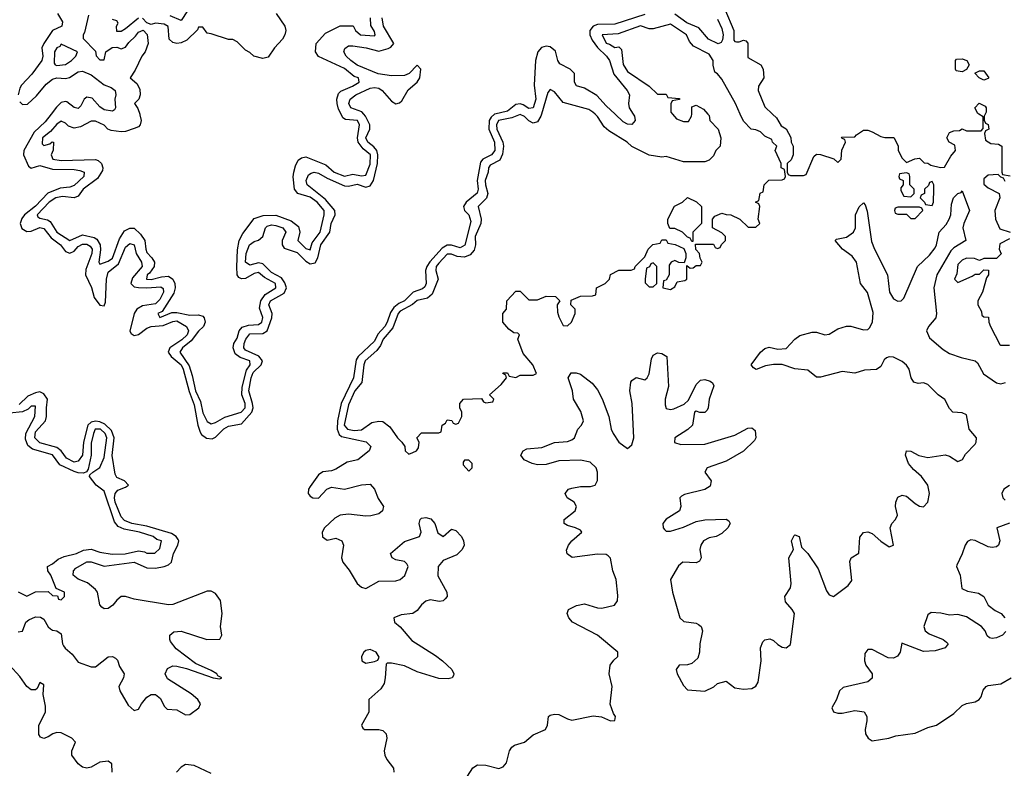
# Model space of a CAD drawing. Header units: inches. Extents: x 2710684 to 2828758, y 857022 to 965663.
# Tile 282 of 316: x 2801617 to 2806206, y 876949 to 880441. Entities that reach past the tile are written whole.
import ezdxf

# ---------------------------------------------------------------- set-up
doc = ezdxf.new("R2010")
doc.units = ezdxf.units.IN
doc.header["$MEASUREMENT"] = 0
doc.layers.add('C8807', color=7, linetype='Continuous')
doc.layers.add('C8808', color=7, linetype='Continuous')

msp = doc.modelspace()

# ---------------------------------------------------------------- linework, layer by layer
at = {"layer": 'C8807', "color": 4}
for points, elevation in [([(2801763.5, 880000), (2801736, 879964), (2801684.5, 879915.5), (2801635.5, 879830), (2801635.2, 879810), (2801657.4, 879757.4), (2801670, 879748.4), (2801710, 879760.2), (2801770, 879742.9), (2801870, 879741.8), (2801897.2, 879737.2), (2801918, 879730), (2801916.4, 879710), (2801870, 879667.2), (2801850, 879659.3), (2801805.9, 879654.1), (2801748.2, 879631.8), (2801690, 879570.9), (2801639.1, 879530), (2801626.4, 879513.6), (2801619.8, 879490), (2801626.5, 879466.5), (2801650, 879452), (2801670, 879454.7), (2801710, 879471), (2801730, 879466.5), (2801763.3, 879423.3), (2801806.5, 879390), (2801830, 879359.5), (2801850, 879351.5), (2801870, 879361.5), (2801890, 879382.8), (2801910, 879394), (2801930, 879394), (2801944.8, 879384.8), (2801954, 879370), (2801953.7, 879350), (2801925, 879275), (2801923.8, 879250), (2801950.8, 879190.8), (2801964.7, 879144.7), (2801990, 879108.8), (2802010, 879106.7), (2802017.1, 879122.9), (2802021.6, 879230), (2802030, 879262.4), (2802077.9, 879302.1), (2802110, 879379.5), (2802130, 879397), (2802150, 879390.4), (2802159.7, 879350), (2802184.6, 879310), (2802187.4, 879290), (2802143.2, 879236.8), (2802134.9, 879210), (2802150, 879194.9), (2802171.1, 879191.1), (2802210, 879189.2), (2802274.1, 879194.1), (2802286.2, 879186.2), (2802287.2, 879170), (2802270, 879135.1), (2802250, 879114.7), (2802190, 879106.3), (2802162.8, 879090), (2802150.2, 879070), (2802130, 878987.3), (2802136.5, 878976.5), (2802150, 878967.9), (2802170, 878972.8), (2802210, 879002), (2802229.8, 879010.2), (2802285.6, 879014.4), (2802330, 879033.2), (2802350, 879035.5), (2802394, 879010), (2802403.6, 878990), (2802396.9, 878970), (2802373.2, 878946.8), (2802317.4, 878910), (2802309, 878890), (2802322.3, 878870), (2802370, 878830.2), (2802379.3, 878810), (2802406.5, 878706.5), (2802430, 878644.9), (2802446.4, 878550), (2802457.3, 878517.3), (2802465, 878505), (2802488, 878488), (2802514, 878486), (2802530, 878492.8), (2802568.6, 878531.4), (2802590, 878545), (2802650, 878555.8), (2802698.5, 878610), (2802704.5, 878630), (2802702.4, 878650), (2802685.4, 878710), (2802695.4, 878770), (2802705.8, 878794.2), (2802743.1, 878830), (2802748.7, 878850), (2802731.8, 878871.8), (2802670, 878898.9), (2802661, 878910), (2802663.5, 878930), (2802671, 878950), (2802690, 878975.5), (2802750, 878977.2), (2802770.6, 878989.4), (2802792.8, 879050), (2802792.9, 879070), (2802778.2, 879110), (2802786.4, 879130), (2802850, 879165.3), (2802859.8, 879190), (2802853.1, 879213.1), (2802836.7, 879236.7), (2802790, 879260.8), (2802750, 879302), (2802730, 879307), (2802690, 879295.8), (2802670, 879309.3), (2802671.8, 879350), (2802687.2, 879390), (2802710, 879406.3), (2802730, 879412.2), (2802749.6, 879430), (2802762.4, 879470), (2802770, 879477), (2802790, 879484), (2802810, 879481.3), (2802843, 879470), (2802857.4, 879450), (2802840.7, 879410), (2802840.2, 879390), (2802850, 879375.3), (2802910, 879354.4), (2802950, 879314.7), (2802970, 879302.2), (2802993.5, 879306.5), (2803005.8, 879330), (2803020.3, 879390), (2803062.2, 879450), (2803068.9, 879490), (2803087.6, 879530), (2803085.1, 879550), (2803042.4, 879602.4), (2802957.4, 879670), (2802952.6, 879690), (2802963.6, 879716.4), (2802974.9, 879725.1), (2802990, 879728.9), (2803010, 879725.3), (2803050, 879700.7), (2803130, 879665), (2803150, 879664.7), (2803190, 879673.2), (2803230, 879659.6), (2803250, 879666.3), (2803266, 879690), (2803285.2, 879770), (2803286.8, 879810), (2803281.2, 879830), (2803267.4, 879847.4), (2803239.2, 879870), (2803230.9, 879890), (2803248.7, 879930), (2803248.7, 879950), (2803228.7, 879990), (2803220.7, 880000)], 4), ([(2802176.4, 880000), (2802177.3, 879997.3), (2802182.8, 879970), (2802178.8, 879950), (2802170, 879941.2), (2802150, 879932.7), (2802110, 879919), (2802090, 879917.2), (2802043.2, 879923.2), (2802028, 879930), (2802010, 879948), (2801970, 879968), (2801950, 879968), (2801899.6, 879940.4), (2801870, 879935.3), (2801844, 879944), (2801830, 879958), (2801810, 879968), (2801790, 879954), (2801760.7, 879919.3), (2801722.8, 879890), (2801722, 879862), (2801730, 879854), (2801758, 879862), (2801768.4, 879871.6), (2801774, 879870), (2801772.7, 879832.7), (2801762.8, 879810), (2801771.3, 879790), (2801810, 879783.7), (2801970, 879788), (2801983.4, 879783.4), (2801998.8, 879770), (2802004.9, 879750), (2802002.5, 879737.5), (2801979.9, 879700.1), (2801912.4, 879650), (2801890, 879617), (2801870, 879609.4), (2801816.4, 879616.4), (2801784.9, 879610), (2801754.9, 879590), (2801699.1, 879530), (2801701.1, 879521.1), (2801710, 879514.8), (2801746.8, 879506.8), (2801759.2, 879499.2), (2801790.6, 879450), (2801850, 879410.5), (2801910, 879436.5), (2801964.7, 879424.7), (2801976.5, 879416.5), (2801992.2, 879390), (2801993.5, 879366.5), (2801986.4, 879310), (2801990, 879301), (2802030, 879314.4), (2802050, 879328.7), (2802082, 879418), (2802104.6, 879455.4), (2802130, 879468.4), (2802150, 879468), (2802180.6, 879440.6), (2802200.4, 879410), (2802204.2, 879370), (2802210, 879354.8), (2802233.4, 879330), (2802244.9, 879310), (2802243.1, 879290), (2802221.7, 879258.3), (2802210.7, 879250), (2802207.3, 879230), (2802230, 879228), (2802278.5, 879241.5), (2802310, 879243.7), (2802330.3, 879230.3), (2802339.5, 879210), (2802340.9, 879190), (2802334.8, 879165.2), (2802280.5, 879079.5), (2802261, 879070), (2802270, 879052), (2802325.9, 879074.1), (2802350, 879075.6), (2802410, 879063.1), (2802450, 879063.8), (2802470, 879057.3), (2802477.3, 879050), (2802482, 879030), (2802473.4, 879010), (2802450, 878987.6), (2802416.6, 878943.4), (2802375.3, 878910), (2802363.7, 878890), (2802406.8, 878826.8), (2802421.4, 878781.4), (2802435.8, 878710), (2802459.2, 878659.2), (2802470, 878607.3), (2802490, 878566), (2802510, 878556), (2802530, 878562), (2802573.3, 878586.7), (2802649, 878610), (2802667, 878630), (2802667.3, 878650), (2802652.9, 878690), (2802654.2, 878725.8), (2802674.4, 878805.6), (2802691.2, 878830), (2802689.5, 878849.5), (2802644.5, 878864.5), (2802621.6, 878881.6), (2802611.1, 878910), (2802614.3, 878930), (2802630, 878954.8), (2802640.5, 878990), (2802654.1, 879005.9), (2802683.5, 879016.5), (2802730, 879018.7), (2802745.1, 879030), (2802750.8, 879050.8), (2802735.2, 879095.2), (2802740.5, 879130), (2802761.2, 879158.8), (2802811.3, 879190), (2802809.4, 879210), (2802758, 879238), (2802730, 879261.6), (2802710, 879256.3), (2802670, 879233), (2802650, 879231.8), (2802638.4, 879238.4), (2802631.2, 879251.2), (2802628.2, 879288.2), (2802632.2, 879367.8), (2802639.6, 879410), (2802656.4, 879443.6), (2802710, 879513.4), (2802752.2, 879527.8), (2802810, 879528.9), (2802882.3, 879502.3), (2802916.5, 879476.5), (2802923, 879450), (2802914, 879410), (2802950, 879373.4), (2802970, 879367.3), (2802980.4, 879399.6), (2803017.4, 879450), (2803036.3, 879530), (2803035.8, 879550), (2803003.6, 879590), (2802970, 879612.2), (2802913.2, 879630), (2802897, 879650), (2802891.8, 879708.2), (2802894, 879730), (2802901.7, 879758.3), (2802915.3, 879784.7), (2802930, 879796.3), (2802950, 879800.5), (2803043.6, 879763.6), (2803082, 879730), (2803130, 879710.4), (2803170, 879719.5), (2803210, 879712.4), (2803230, 879715.5), (2803250, 879766.8), (2803251.8, 879810), (2803218.4, 879838.4), (2803193.7, 879870), (2803190.8, 879890), (2803201.3, 879950), (2803191.3, 879970), (2803135.6, 879975.6), (2803123, 879983), (2803114.5, 880000)], 8), ([(2803830.8, 880000), (2803830, 879999.8), (2803814.2, 879985.8), (2803805.2, 879970), (2803803.5, 879930), (2803829.1, 879870), (2803832, 879830), (2803816, 879810), (2803775.3, 879790), (2803764.4, 879775.6), (2803749.3, 879690.7), (2803753.7, 879650), (2803749.2, 879630.8), (2803697.6, 879590), (2803686, 879570), (2803690.4, 879550), (2803710.3, 879530), (2803720, 879500), (2803690.9, 879389.1), (2803670, 879376.8), (2803630, 879388.2), (2803610, 879388.2), (2803585.6, 879374.4), (2803528.3, 879311.7), (2803514.7, 879290), (2803508.3, 879270), (2803512.1, 879210), (2803505.2, 879194.8), (2803494.5, 879185.5), (2803450.8, 879169.2), (2803410.3, 879130), (2803383.4, 879116.6), (2803361.2, 879098.8), (2803345, 879075), (2803330.2, 879030), (2803318.9, 879010), (2803286.8, 878973.2), (2803270, 878941), (2803194.9, 878870), (2803185.5, 878854.5), (2803172.1, 878770), (2803115.5, 878650), (2803098.3, 878570), (2803096.3, 878530), (2803105.9, 878505.9), (2803116.7, 878496.7), (2803231.3, 878471.3), (2803253.7, 878450), (2803245.3, 878430), (2803193, 878387), (2803142.6, 878377.4), (2803090, 878343.5), (2803070, 878336.1), (2803030, 878330.9), (2803010, 878318.3), (2802970, 878263.6), (2802963.2, 878250), (2802961.8, 878230), (2802970, 878218), (2802983, 878210), (2803010, 878209.1), (2803049, 878251), (2803070, 878260.2), (2803130, 878251.5), (2803210, 878271.4), (2803250, 878273.4), (2803271.1, 878251.1), (2803287.9, 878207.9), (2803311.8, 878170), (2803310, 878158), (2803308.2, 878150), (2803290, 878136.3), (2803254.1, 878125.9), (2803230, 878124.5), (2803150, 878134), (2803110, 878128.7), (2803085.1, 878114.9), (2803038.3, 878070), (2803026.2, 878050), (2803028.5, 878028.5), (2803050, 878013.1), (2803090, 878021.5), (2803118.4, 878010), (2803126.3, 877990), (2803116.1, 877930), (2803122.3, 877910), (2803153.2, 877873.2), (2803190.3, 877810), (2803210, 877792.9), (2803230, 877787.9), (2803290, 877822), (2803370, 877823.2), (2803390.7, 877829.3), (2803412.3, 877847.7), (2803426.9, 877890), (2803422, 877902), (2803410, 877913.7), (2803370, 877921.7), (2803352.3, 877930), (2803345.1, 877950), (2803410, 878006.5), (2803480.9, 878030), (2803488.2, 878050), (2803478.9, 878090), (2803482.9, 878110), (2803490, 878115.3), (2803510, 878118.9), (2803533, 878113), (2803552, 878090), (2803566.5, 878046.5), (2803590, 878030.6), (2803630, 878064), (2803650, 878058), (2803676.3, 878030), (2803685.5, 878010), (2803688, 877990), (2803679.1, 877970), (2803654.8, 877945.2), (2803590, 877917.7), (2803566.7, 877890), (2803565.8, 877845.8), (2803607.4, 877770), (2803608.5, 877750), (2803600.5, 877739.5), (2803590, 877729.7), (2803572.8, 877727.2), (2803530, 877734.7), (2803510, 877728.3), (2803490, 877711.3), (2803470, 877684.2), (2803450, 877671.1), (2803394.8, 877665.2), (2803360.5, 877650), (2803364.4, 877630), (2803390, 877608.7), (2803444.8, 877544.8), (2803555.6, 877475.6), (2803588.2, 877450), (2803630.8, 877410), (2803641, 877390), (2803638.8, 877381.2), (2803632, 877370), (2803614.6, 877365.4), (2803570, 877367.8), (2803470, 877399.1), (2803410, 877426), (2803350, 877439.6), (2803330, 877439), (2803325.2, 877434.8), (2803320.8, 877370), (2803315, 877345), (2803300, 877320), (2803244.9, 877270), (2803243.7, 877210), (2803210.6, 877150), (2803216.3, 877136.3), (2803224.7, 877130), (2803290.3, 877130.3), (2803310, 877124.4), (2803324.4, 877110), (2803328.8, 877090), (2803316, 877030), (2803318.9, 877010), (2803328.7, 876990), (2803359.5, 876950), (2803360.3, 876930)], 4), ([(2804048.7, 880000), (2804045.7, 879990), (2804030, 879963.7), (2804010, 879958.4), (2803990, 879969.4), (2803970, 879989.5), (2803950, 879998.7), (2803910, 879982.6), (2803847.8, 879970), (2803839, 879950), (2803840.3, 879930), (2803869.1, 879870), (2803872, 879850), (2803867.3, 879812.7), (2803854, 879786), (2803810, 879762), (2803802, 879750), (2803801.1, 879730), (2803786.9, 879690), (2803788, 879670), (2803799.5, 879630), (2803792, 879608), (2803753.4, 879570), (2803767.2, 879510), (2803765.7, 879490), (2803740.3, 879430), (2803741.3, 879390), (2803734.9, 879365.1), (2803716.5, 879343.5), (2803690, 879332.4), (2803655.3, 879335.3), (2803630, 879347.6), (2803610, 879347), (2803570, 879304.5), (2803558.4, 879290), (2803556.3, 879270), (2803568, 879230), (2803538.9, 879161.1), (2803518, 879142), (2803470, 879131.3), (2803447.6, 879112.4), (2803390, 879080.5), (2803380.3, 879070), (2803356.7, 879003.3), (2803310.4, 878950), (2803299, 878921), (2803282, 878898), (2803227.6, 878850), (2803221.1, 878830), (2803212.3, 878747.7), (2803178.7, 878710), (2803150, 878644), (2803129.3, 878550), (2803144.9, 878530), (2803175.1, 878524.9), (2803210, 878527), (2803258.9, 878561.1), (2803290, 878567.7), (2803310, 878566.8), (2803341.4, 878541.4), (2803378, 878490), (2803398, 878470), (2803412, 878450), (2803414, 878430), (2803430, 878414), (2803450, 878422), (2803466, 878430), (2803476.4, 878443.6), (2803478, 878470), (2803468, 878490), (2803490, 878514), (2803570, 878514), (2803582, 878518), (2803586, 878550), (2803602, 878558), (2803610, 878574), (2803631.6, 878571.6), (2803638, 878558), (2803650, 878554), (2803662, 878558), (2803678, 878590), (2803678, 878610), (2803668, 878630), (2803668, 878650), (2803686, 878670), (2803770, 878674), (2803778, 878658), (2803790, 878654), (2803822, 878658), (2803826, 878670), (2803806, 878690), (2803860.4, 878739.6), (2803886, 878770), (2803882, 878782), (2803868, 878790), (2803870, 878794), (2803890, 878794), (2803898, 878778), (2803930, 878772), (2803950, 878782), (2804010, 878782), (2804026, 878790), (2804008, 878830), (2803964, 878884), (2803938, 878950), (2803946, 878970), (2803938, 878978), (2803920.4, 878980.4), (2803896.4, 878996.4), (2803868.7, 879030), (2803868, 879070), (2803886, 879090), (2803888, 879130), (2803930, 879174), (2803950, 879174), (2803990, 879134), (2804030, 879134), (2804070, 879151.3), (2804114, 879150), (2804134, 879130), (2804122, 879110), (2804123.6, 879076.4), (2804130, 879054), (2804150, 879014), (2804170, 879012), (2804188, 879030), (2804206, 879070), (2804206, 879090), (2804186, 879110), (2804187.3, 879132.7), (2804230, 879151.3), (2804287.3, 879152.7), (2804302, 879158), (2804306, 879190), (2804346, 879210), (2804366, 879230), (2804370, 879252), (2804410, 879272), (2804467.3, 879272.7), (2804482, 879278), (2804486, 879290), (2804530, 879334), (2804546, 879370), (2804568.4, 879391.6), (2804602, 879398), (2804610, 879414), (2804630, 879414), (2804638, 879398), (2804671.6, 879391.6), (2804712.7, 879372.7), (2804722, 879350), (2804722, 879330), (2804714, 879306), (2804688.4, 879308.4), (2804670, 879318), (2804654, 879310), (2804643.6, 879296.4), (2804644.7, 879250), (2804630, 879226), (2804618, 879222), (2804614, 879190), (2804650, 879182), (2804670, 879194), (2804682, 879218), (2804716.4, 879223.6), (2804726, 879230), (2804726, 879294), (2804742, 879282), (2804756.4, 879283.6), (2804770, 879294), (2804790, 879294), (2804798, 879310), (2804788, 879328), (2804786, 879350), (2804768.4, 879368.4), (2804766, 879394), (2804850, 879394), (2804858, 879378), (2804870, 879374), (2804882, 879378), (2804887.3, 879392.7), (2804906, 879410), (2804906, 879430), (2804890, 879446), (2804846, 879470), (2804846, 879510), (2804856.4, 879523.6), (2804890, 879538), (2804910, 879531.3), (2804931.1, 879531.1), (2804974, 879510), (2805012.7, 879472.7), (2805047.3, 879472.7), (2805066, 879490), (2805058, 879510), (2805066, 879570), (2805062, 879582), (2805046, 879590), (2805062, 879598), (2805068.7, 879631.3), (2805082, 879638), (2805086, 879670), (2805108.4, 879691.6), (2805170, 879694), (2805182, 879698), (2805186, 879710), (2805182, 879742), (2805166, 879750), (2805166, 879770), (2805138, 879830), (2805146, 879850), (2805126, 879870), (2805122, 879882), (2805090, 879898), (2805070, 879918), (2805047.3, 879927.3), (2805026, 879930), (2804990, 879968), (2804975.6, 880000)], 8), ([(2804824.7, 880000), (2804830, 879994), (2804834, 879970), (2804872, 879930), (2804884.7, 879890), (2804882, 879850), (2804862, 879830), (2804850, 879806), (2804830, 879786), (2804810, 879778), (2804710, 879778), (2804630, 879802), (2804610, 879799), (2804550, 879809.2), (2804470, 879849.2), (2804448.7, 879870), (2804362.5, 879922.5), (2804341.6, 879941.6), (2804310, 879989), (2804298.8, 880000)], 8), ([(2804476, 880000), (2804482.4, 879990), (2804485.5, 879970), (2804470, 879952.3), (2804450, 879953.3), (2804430, 879964.2), (2804391.6, 880000)], 4), ([(2804660, 880000), (2804678.5, 879978.5), (2804710, 879966), (2804734, 879966), (2804748.7, 879990), (2804749, 880000)], 8), ([(2805126.2, 880000), (2805143.6, 879983.6), (2805165.4, 879945.4), (2805190, 879932), (2805211.1, 879891.1), (2805212, 879870), (2805222, 879850), (2805222, 879810), (2805212.7, 879787.3), (2805194, 879770), (2805194, 879730), (2805198, 879718), (2805210, 879714), (2805270, 879714), (2805282, 879718), (2805318, 879802), (2805330, 879814), (2805350, 879812), (2805412, 879792), (2805430, 879774), (2805446, 879790), (2805448.4, 879831.6), (2805466, 879870), (2805462, 879882), (2805450, 879886), (2805447.3, 879892.7), (2805510, 879894), (2805516.4, 879903.6), (2805550, 879924.7), (2805570, 879924.7), (2805590, 879918), (2805630, 879896), (2805648.4, 879891.6), (2805691.1, 879891.1), (2805711.6, 879851.6), (2805712, 879830), (2805730, 879794), (2805750, 879774), (2805788.4, 879791.6), (2805810, 879794), (2805832.7, 879772.7), (2805850, 879772), (2805862.8, 879762.8), (2805908.4, 879751.6), (2805928, 879752), (2805956.5, 879803.5), (2805978, 879830), (2805975.3, 879855.3), (2805948.9, 879868.9), (2805938, 879890), (2805950, 879914), (2805970, 879922), (2805996.4, 879923.6), (2806010, 879932), (2806030, 879922), (2806098, 879922), (2806107.3, 879932.7), (2806107.3, 879987.3), (2806088, 880000)], 8), ([(2806117, 880000), (2806112, 879990), (2806112.7, 879972.7), (2806118, 879958), (2806131.3, 879951.3), (2806134, 879930), (2806118, 879922), (2806114, 879910), (2806118, 879878), (2806143.6, 879863.6), (2806179.6, 879859.6), (2806194, 879850), (2806194, 879730), (2806198, 879718), (2806232.7, 879712.7)], 8), ([(2806210, 879686), (2806202, 879702), (2806190, 879706), (2806178, 879718), (2806130, 879715.3), (2806110, 879698), (2806110, 879674), (2806130, 879656), (2806182, 879630), (2806184.7, 879610), (2806162, 879550), (2806164.7, 879510), (2806185.4, 879465.4), (2806234, 879450)], 8), ([(2803689.6, 876890.4), (2803728.6, 876951.4), (2803750, 876965.3), (2803790, 876964), (2803850, 876947.2), (2803870, 876955.8), (2803886.1, 876973.9), (2803900.5, 877030), (2803910, 877047.3), (2803923.5, 877056.5), (2803969.2, 877070), (2804010, 877104.4), (2804067, 877130), (2804077.4, 877150), (2804082, 877190), (2804090, 877196.4), (2804110, 877201.1), (2804130, 877198.9), (2804170, 877178.7), (2804190, 877173.7), (2804290, 877192.8), (2804328, 877188), (2804370, 877170.7), (2804390, 877172), (2804394, 877190), (2804383.8, 877203.8), (2804368.5, 877248.5), (2804378.7, 877330), (2804364.4, 877390), (2804369.7, 877430.3), (2804386.2, 877453.8), (2804405.2, 877470), (2804405.2, 877490), (2804309.4, 877570), (2804192.7, 877630), (2804177, 877650), (2804169.3, 877670), (2804174, 877690), (2804211.5, 877708.5), (2804250, 877716.4), (2804310, 877697), (2804330, 877695.3), (2804389, 877710), (2804402.9, 877730), (2804405.4, 877754.6), (2804396.2, 877830), (2804381.6, 877870), (2804370, 877928.7), (2804359.7, 877939.7), (2804350, 877946.6), (2804310, 877947.3), (2804192.1, 877932.1), (2804169.3, 877949.3), (2804166, 877966), (2804174.5, 877990), (2804189.6, 878010.4), (2804237.2, 878050), (2804230, 878059), (2804208, 878070), (2804170, 878081.2), (2804155.3, 878090), (2804154, 878110), (2804205.2, 878150), (2804212.7, 878170), (2804201.2, 878190), (2804168.7, 878210), (2804159, 878230), (2804175.3, 878250), (2804190, 878255.5), (2804230, 878263.1), (2804276.6, 878263.4), (2804299, 878270), (2804309.5, 878290.5), (2804309.4, 878330), (2804303.7, 878350), (2804276, 878376), (2804230, 878386.3), (2804130, 878382.6), (2804070, 878365.4), (2804030, 878363.5), (2804005.2, 878370), (2803968.3, 878388.3), (2803952.7, 878410), (2803964, 878430), (2803981.3, 878438.7), (2804050, 878445.3), (2804110, 878468.7), (2804170, 878473.7), (2804190, 878480.4), (2804202, 878490), (2804217.6, 878530), (2804235.6, 878550), (2804244, 878570), (2804232.7, 878612.7), (2804198, 878670), (2804193.2, 878710), (2804172.7, 878770), (2804187.2, 878792.8), (2804210, 878793), (2804230, 878787.3), (2804284.7, 878744.7), (2804310, 878714), (2804331.5, 878671.5), (2804362, 878590), (2804373, 878530), (2804382.4, 878510), (2804410, 878470.6), (2804450, 878441), (2804470, 878458), (2804479.6, 878490), (2804471.3, 878650), (2804460.7, 878710), (2804466, 878750), (2804470, 878758), (2804490, 878771), (2804530, 878761), (2804542, 878770), (2804551.5, 878788.5), (2804561.2, 878858.8), (2804570, 878876), (2804590, 878886.8), (2804610, 878884), (2804633.4, 878870), (2804641.1, 878730), (2804625.7, 878670), (2804624.6, 878644.6), (2804630, 878627.7), (2804650, 878622), (2804665.1, 878625.1), (2804713.3, 878646.7), (2804734.5, 878665.5), (2804770, 878738.8), (2804790, 878759.1), (2804810, 878761.6), (2804835.1, 878755.1), (2804846.2, 878746.2), (2804852.5, 878732.5), (2804830.3, 878670), (2804826.4, 878630), (2804820.7, 878619.3), (2804810, 878607.6), (2804787.6, 878607.6), (2804770, 878614), (2804762.8, 878610), (2804752, 878550), (2804731.2, 878528.8), (2804670.6, 878490), (2804668.7, 878468.7), (2804698.7, 878458.7), (2804810, 878460.3), (2804950, 878503.1), (2805010, 878534.9), (2805030, 878537.1), (2805044.4, 878524.4), (2805048.5, 878490), (2805042, 878478), (2804990, 878427.6), (2804910, 878382), (2804820.7, 878350), (2804810.5, 878330), (2804840.4, 878290), (2804834.8, 878265.2), (2804810.3, 878249.7), (2804714.9, 878225.1), (2804702, 878218), (2804693, 878210), (2804698, 878170), (2804692.2, 878150), (2804630, 878111.3), (2804614.9, 878090), (2804615.5, 878070), (2804622, 878062), (2804630, 878055.5), (2804650, 878054.4), (2804710, 878073.7), (2804770, 878099.5), (2804810, 878107.4), (2804910.3, 878110.3), (2804922.5, 878102.5), (2804928, 878090), (2804917.6, 878070), (2804890, 878044.7), (2804862.8, 878030), (2804830, 878023), (2804804.4, 878010), (2804792.2, 877990), (2804787, 877970), (2804793.4, 877930), (2804785.2, 877914.8), (2804770, 877907.3), (2804707.3, 877910), (2804687.1, 877892.9), (2804650.4, 877830), (2804659.5, 877770), (2804694.4, 877650), (2804713, 877633), (2804770, 877625.7), (2804780.2, 877620.2), (2804793.4, 877610), (2804799, 877590), (2804787.2, 877530), (2804785.7, 877490), (2804777.6, 877462.4), (2804750, 877438), (2804730, 877431.3), (2804690, 877429.4), (2804676.4, 877410), (2804682, 877390), (2804710, 877334.8), (2804730, 877314), (2804810, 877308), (2804851.5, 877328.5), (2804870, 877344), (2804910, 877354.8), (2804950, 877324), (2804990, 877318.4), (2805030, 877321.3), (2805048.1, 877331.9), (2805058.7, 877350), (2805072.6, 877450), (2805069.7, 877510), (2805081.3, 877538.7), (2805090, 877548), (2805112.4, 877552.4), (2805130, 877545.5), (2805150, 877525.5), (2805170, 877513.4), (2805189.2, 877510.8), (2805210, 877526.8), (2805227.8, 877670), (2805217.6, 877690), (2805185.6, 877725.6), (2805183.1, 877750), (2805209.8, 877790.2), (2805212, 877810), (2805201.3, 877930), (2805224, 877970), (2805214, 878010), (2805226, 878034), (2805230, 878037.1), (2805250.3, 878030), (2805260.5, 877980.5), (2805290, 877950.6), (2805338.9, 877878.9), (2805376.5, 877776.5), (2805390, 877757.3), (2805410, 877750.7), (2805478.9, 877801.1), (2805496, 877824), (2805486.3, 877913.7), (2805492.7, 877930), (2805527.5, 877952.5), (2805533.1, 878026.9), (2805550, 878048.7), (2805570, 878051.4), (2805590, 878043.6), (2805630, 878008.7), (2805670, 877982.4), (2805689, 877990), (2805673.7, 878070), (2805681.3, 878090), (2805699.5, 878110), (2805707.6, 878130), (2805699.1, 878170), (2805700.4, 878190), (2805710, 878212.7), (2805730, 878223.1), (2805750, 878217.6), (2805790, 878184.2), (2805810, 878172.2), (2805830, 878168.4), (2805849.6, 878190), (2805857.4, 878230), (2805849.6, 878270), (2805820.5, 878310), (2805782.3, 878342.3), (2805759.7, 878370), (2805745.6, 878410), (2805749.7, 878430.3), (2805770, 878427.7), (2805807.6, 878407.6), (2805850, 878398.9), (2805930.3, 878410.3), (2805950, 878404.4), (2805990, 878380.5), (2806011, 878389), (2806025.7, 878414.3), (2806070, 878460.7), (2806075.6, 878470), (2806076.2, 878490), (2806042, 878530), (2806030, 878597.2), (2806010, 878607.3), (2805966.6, 878610), (2805950, 878626.6), (2805928.6, 878668.6), (2805897.6, 878690), (2805850, 878738.9), (2805830, 878746.6), (2805804.4, 878744.4), (2805784.5, 878750), (2805771.5, 878770), (2805762.2, 878810), (2805750, 878829.6), (2805730, 878846.9), (2805690, 878865.7), (2805670, 878867.8), (2805657, 878863), (2805646.6, 878853.4), (2805630, 878822.9), (2805610, 878809.7), (2805554.6, 878805.4), (2805510, 878791.8), (2805450, 878798.9), (2805350, 878773), (2805330, 878773.6), (2805290, 878805.6), (2805230, 878811.3), (2805170, 878831.5), (2805130, 878832.3), (2805093.2, 878826.8), (2805050, 878809.3), (2805036.4, 878816.4), (2805026, 878830), (2805069, 878890), (2805090, 878907.3), (2805110, 878912.7), (2805150, 878903.8), (2805190, 878906.7), (2805230, 878950.5), (2805252.6, 878967.4), (2805310, 878983.1), (2805330, 878982.4), (2805370, 878970.4), (2805390, 878974.4), (2805430, 878998), (2805470, 879011.8), (2805490, 879011.7), (2805550, 878993.7), (2805570, 878995.5), (2805577, 879003), (2805591.1, 879030), (2805594.6, 879074.6), (2805567.9, 879167.9), (2805536.3, 879210), (2805516.9, 879310), (2805497, 879337), (2805452.3, 879370), (2805418, 879410), (2805423.1, 879416.9), (2805470, 879426), (2805502.9, 879450), (2805512.6, 879470), (2805513, 879530), (2805530, 879567.3), (2805550, 879586), (2805557.5, 879577.5), (2805567, 879547), (2805586.6, 879406.6), (2805600.3, 879370), (2805660.9, 879250), (2805670.3, 879170), (2805690, 879138), (2805710, 879128.4), (2805726, 879130), (2805737.8, 879142.2), (2805801, 879290), (2805857.4, 879342.6), (2805883.1, 879376.9), (2805889.7, 879390.3), (2805902, 879450), (2805935.3, 879484.7), (2805949.7, 879510), (2805956, 879530), (2805959.2, 879580.8), (2805969.7, 879610), (2805990, 879630.6), (2806005.6, 879634.4), (2806010, 879642), (2806043.1, 879550), (2806016.9, 879490), (2806012.9, 879470), (2806027.3, 879410), (2805970, 879376.3), (2805957, 879363), (2805891.5, 879250), (2805877.3, 879190), (2805890.3, 879069.7), (2805887, 879050), (2805852.4, 879010), (2805843.7, 878990), (2805856.7, 878956.7), (2805921.8, 878901.8), (2805950, 878884.2), (2806004.6, 878864.6), (2806070.7, 878850), (2806080.3, 878840.3), (2806109.1, 878789.1), (2806170, 878746.4), (2806190, 878742.4), (2806211, 878749)], 4), ([(2806230, 879418), (2806184.7, 879395.3), (2806182, 879370), (2806191.1, 879348.9), (2806170, 879326), (2806110, 879326), (2806090, 879318), (2806067.3, 879327.3), (2806030, 879328), (2806010, 879319), (2805990, 879298), (2805984.7, 879255.3), (2805974, 879230), (2805990, 879214), (2806056.4, 879243.6), (2806070, 879254), (2806090, 879254), (2806110, 879274), (2806132.7, 879272.7), (2806132, 879250), (2806123.6, 879236.4), (2806104.7, 879170), (2806082, 879130), (2806082, 879110), (2806099.6, 879079.6), (2806102, 879062), (2806110, 879054), (2806132.7, 879052.7), (2806134, 879030), (2806142, 879010), (2806185.4, 878925.4), (2806190, 878922), (2806230, 878922)], 8), ([(2801610, 877584.9), (2801630, 877587.7), (2801646, 877630), (2801659, 877641), (2801690, 877654.9), (2801714.2, 877654.2), (2801730, 877643.8), (2801749.3, 877609.3), (2801759.7, 877599.7), (2801770, 877593.1), (2801790.7, 877590), (2801810, 877575.5), (2801815.8, 877530), (2801820.7, 877520.7), (2801828.8, 877508.8), (2801861.5, 877481.5), (2801890, 877443.1), (2801950, 877422.4), (2801970, 877421.5), (2802030, 877468.8), (2802050, 877470.3), (2802063.1, 877463.1), (2802072.8, 877452.8), (2802082.8, 877422.8), (2802104.4, 877390), (2802100.3, 877370), (2802078.3, 877330), (2802083.1, 877310), (2802122.8, 877242.8), (2802150, 877218.4), (2802170, 877224.9), (2802184, 877250), (2802210, 877280.3), (2802230, 877292.6), (2802250, 877292.6), (2802273.7, 877273.7), (2802290, 877239.1), (2802305, 877225), (2802350, 877222), (2802390, 877198.3), (2802410, 877198.9), (2802451.8, 877230), (2802459.7, 877250), (2802447.8, 877270), (2802415.6, 877295.6), (2802305.7, 877365.7), (2802295.1, 877390), (2802305.3, 877414.7), (2802330, 877426.5), (2802350, 877425.5), (2802394.8, 877414.8), (2802518, 877370), (2802550, 877366), (2802559, 877370), (2802540.7, 877380.7), (2802536, 877390), (2802510, 877404.5), (2802436.8, 877436.8), (2802346.6, 877506.6), (2802320.5, 877540.5), (2802316, 877550), (2802316.9, 877570), (2802334.6, 877585.4), (2802370, 877589.1), (2802489.2, 877549.2), (2802550, 877550.7), (2802559.7, 877570), (2802553.5, 877610), (2802560.3, 877670), (2802552.1, 877732.1), (2802530, 877764.4), (2802510, 877774.8), (2802490, 877775), (2802330, 877713.1), (2802310, 877710.8), (2802150, 877737.2), (2802110, 877749.7), (2802090.3, 877749.7), (2802070, 877733), (2802051.1, 877708.9), (2802030, 877693.7), (2802010, 877692.8), (2802000, 877700), (2801990.9, 877710.9), (2801979.2, 877770), (2801970, 877783), (2801933.6, 877813.6), (2801890, 877831.3), (2801866.3, 877850), (2801867.6, 877870), (2801878.2, 877881.8), (2801930, 877911.6), (2801950, 877911.6), (2802011.3, 877891.3), (2802150, 877910.2), (2802210, 877884.5), (2802250, 877882.9), (2802289.8, 877890.2), (2802310, 877897.8), (2802325.1, 877910), (2802334.5, 877950), (2802354.5, 877990), (2802358.7, 878010), (2802356, 878016), (2802346.6, 878030), (2802324, 878044), (2802210, 878078.2), (2802139.5, 878090), (2802104.8, 878104.8), (2802090, 878121.3), (2802062.6, 878190), (2802058.9, 878210), (2802062, 878230), (2802074.6, 878245.4), (2802110, 878259.5), (2802124.5, 878270), (2802105.2, 878290), (2802070, 878305.6), (2802061.3, 878321.3), (2802048.3, 878408.3), (2802057.8, 878490), (2802044.7, 878524.7), (2802013.4, 878553.4), (2801990, 878564.2), (2801970, 878567.4), (2801950, 878563.5), (2801934.9, 878550), (2801913.7, 878470), (2801910.2, 878410), (2801890, 878381), (2801870, 878377.2), (2801835.1, 878395.1), (2801809.9, 878429.9), (2801790, 878444.8), (2801710, 878467.1), (2801686.8, 878490), (2801690, 878517.6), (2801736.9, 878570), (2801742.6, 878590), (2801741.4, 878630), (2801746.2, 878670), (2801730, 878696), (2801710, 878704.5), (2801690, 878700.8), (2801655.1, 878684.9), (2801613.9, 878646.1)], 4), ([(2801610, 877772), (2801650, 877752), (2801690, 877772), (2801750, 877774), (2801770, 877754), (2801792.7, 877752.7), (2801798, 877738), (2801810, 877734), (2801826, 877750), (2801826, 877770), (2801787.3, 877787.3), (2801762, 877850), (2801748, 877870), (2801746, 877890), (2801770, 877902), (2801796, 877924), (2801823.7, 877936.3), (2801882, 877950), (2801914.2, 877965.8), (2801949.5, 877970.5), (2801990, 877956.3), (2802048.3, 877948.3), (2802108.7, 877948.7), (2802170, 877962.8), (2802198.8, 877958.8), (2802210, 877952), (2802247.3, 877952.7), (2802270, 877974), (2802278, 878010), (2802256.6, 878016.6), (2802239, 878030), (2802175.3, 878050), (2802104.4, 878064.4), (2802076.4, 878076.4), (2802058.7, 878098.7), (2802010, 878241.2), (2801973.2, 878270), (2801942, 878310), (2801943.1, 878316.9), (2801958, 878330), (2801990, 878351.3), (2802010, 878398), (2802022.6, 878490), (2802014.7, 878510), (2801993, 878530), (2801968.9, 878531.1), (2801960.3, 878510), (2801950, 878466), (2801950.5, 878409.5), (2801936, 878344), (2801927.7, 878332.3), (2801914.4, 878325.6), (2801890, 878327.3), (2801870, 878332.4), (2801803.5, 878363.5), (2801770, 878410.9), (2801677, 878437), (2801655.2, 878455.2), (2801644.4, 878484.4), (2801645.1, 878510), (2801687.6, 878590), (2801690, 878638), (2801670, 878638), (2801655.8, 878624.2), (2801629.3, 878610.7), (2801570, 878605.1)], 8), ([(2806230, 878268), (2806204.4, 878250), (2806194, 878230), (2806199.3, 878210), (2806210, 878199.3)], 4), ([(2806230, 878091.6), (2806171, 878070), (2806184.9, 878010), (2806179.1, 877990), (2806170, 877982), (2806150, 877978), (2806130, 877982.4), (2806070, 878011.5), (2806050, 878015.1), (2806033.7, 878006.3), (2806023.1, 877990), (2806010.3, 877949.7), (2805984.4, 877895.6), (2805982.4, 877890), (2805999.5, 877850), (2806007.3, 877787.3), (2806034.9, 877774.9), (2806086.3, 877766.3), (2806110.3, 877750.3), (2806130.5, 877710), (2806164.1, 877684.1), (2806190.7, 877670), (2806208.2, 877650)], 4), ([(2806213.7, 877586.3), (2806197.3, 877570), (2806170, 877557.6), (2806150, 877554.5), (2806137.5, 877557.5), (2806126.2, 877566.2), (2806116.2, 877590), (2806099.5, 877610), (2806030, 877654.7), (2805990, 877666), (2805950, 877663), (2805910, 877672.8), (2805865.1, 877674.9), (2805850, 877664), (2805830.7, 877610.7), (2805837.1, 877590), (2805855.4, 877575.4), (2805920.7, 877550), (2805937, 877537), (2805944, 877530), (2805930.7, 877510), (2805883.4, 877496.6), (2805830, 877493.7), (2805727.7, 877532.3), (2805721.3, 877490), (2805707.8, 877472.2), (2805690, 877462), (2805664.4, 877464.4), (2805590, 877502.9), (2805570, 877502.9), (2805555.3, 877484.7), (2805553.7, 877450), (2805561.3, 877430), (2805590.3, 877390), (2805590, 877369.3), (2805570, 877351.5), (2805454.9, 877325.1), (2805437.1, 877310), (2805423.8, 877270), (2805402.8, 877230), (2805410, 877212), (2805430, 877205.5), (2805450, 877205.5), (2805510, 877218.4), (2805552.1, 877212.1), (2805565.5, 877190), (2805566, 877170), (2805557.3, 877130), (2805558.8, 877110), (2805571, 877090), (2805590, 877077.3), (2805668, 877090), (2805699.7, 877100.3), (2805790, 877111.8), (2805850, 877139.5), (2805890, 877150.4), (2805970, 877204.9), (2806010, 877241.7), (2806030, 877251.5), (2806070, 877258.9), (2806089.5, 877270), (2806098.2, 877281.8), (2806106.8, 877313.2), (2806120.9, 877330), (2806130, 877334.9), (2806190, 877342.4), (2806238, 877370)], 4), ([(2802048.3, 876930), (2802045.6, 876970), (2802030, 876982), (2801990, 876977.2), (2801950, 876954.7), (2801930.2, 876949.8), (2801910, 876954.7), (2801889.8, 876969.8), (2801859.7, 877010), (2801859.7, 877030), (2801876.9, 877070), (2801859.6, 877090), (2801810, 877114.7), (2801790, 877116), (2801770.8, 877110), (2801750, 877095.1), (2801730, 877087.6), (2801713.6, 877093.6), (2801705.9, 877105.9), (2801705.7, 877150), (2801736.8, 877210), (2801737.8, 877237.8), (2801726.3, 877293.7), (2801730, 877338), (2801710, 877348.7), (2801698.7, 877321.3), (2801690, 877315.1), (2801670, 877315.1), (2801650, 877329.6), (2801617.6, 877377.6), (2801570, 877429.7)], 4), ([(2802510, 876925.1), (2802430, 876961.5), (2802390, 876966), (2802370, 876954.7), (2802348.5, 876930)], 4)]:
    msp.add_lwpolyline(points, dxfattribs=dict(at, elevation=elevation))
for points, elevation in [([(2805750, 879726), (2805718, 879722), (2805714, 879710), (2805718, 879698), (2805734, 879690), (2805734, 879670), (2805723.6, 879656.4), (2805723.6, 879643.6), (2805738, 879618), (2805770, 879614), (2805786, 879630), (2805786, 879650), (2805766, 879670), (2805766, 879710), (2805762, 879722)], 8), ([(2805870, 879686), (2805858, 879682), (2805852.7, 879667.3), (2805834, 879650), (2805834, 879630), (2805818, 879622), (2805814, 879610), (2805834, 879590), (2805838, 879578), (2805870, 879574), (2805875.3, 879590), (2805878, 879650), (2805878, 879670)], 8), ([(2804750, 879406), (2804742, 879422), (2804730, 879426), (2804706, 879450), (2804670, 879466), (2804647.3, 879467.3), (2804638, 879490), (2804638, 879510), (2804668.9, 879571.1), (2804706, 879590), (2804730, 879612), (2804771.6, 879591.6), (2804794, 879570), (2804794, 879490), (2804754, 879450), (2804754, 879406)], 8), ([(2805810, 879566), (2805710, 879566), (2805698, 879562), (2805694, 879550), (2805698, 879538), (2805710, 879534), (2805750, 879534), (2805770, 879514), (2805790, 879514), (2805826, 879550), (2805822, 879562)], 8), ([(2804570, 879306), (2804558, 879302), (2804552.7, 879287.3), (2804538, 879282), (2804532, 879230), (2804532.7, 879212.7), (2804550, 879194), (2804570, 879194), (2804586, 879210), (2804586, 879290)], 8), ([(2803710, 878386), (2803690, 878386), (2803683.6, 878376.4), (2803683.6, 878363.6), (2803710, 878334), (2803726, 878350), (2803726, 878370)], 8), ([(2803250, 877502.4), (2803230, 877497.6), (2803220.5, 877490), (2803210.5, 877470), (2803210.8, 877450), (2803230, 877439.3), (2803270, 877446.7), (2803286.3, 877453.7), (2803292.9, 877467.1), (2803278, 877490)], 4)]:
    msp.add_lwpolyline(points, close=True, dxfattribs=dict(at, elevation=elevation))
at = {"layer": 'C8808', "color": 4}
for points, elevation in [([(2801793.8, 880470), (2801816.5, 880430), (2801813.4, 880410), (2801769.4, 880390.6), (2801728.9, 880330), (2801719.7, 880310), (2801725.2, 880270), (2801719.7, 880250), (2801673.5, 880186.5), (2801625, 880135), (2801618.3, 880121.7), (2801609.2, 880090)], 4), ([(2802812, 880470), (2802852, 880410), (2802858, 880390), (2802852, 880370), (2802842, 880350), (2802804.7, 880310), (2802774.8, 880265.2), (2802750, 880259), (2802708, 880270), (2802690, 880288), (2802670, 880298), (2802630, 880338), (2802610, 880348), (2802590, 880348), (2802510, 880375.3), (2802490, 880378), (2802470, 880406), (2802450, 880406), (2802446, 880394), (2802395.5, 880344.5), (2802370, 880332.3), (2802350, 880329), (2802330, 880334), (2802314, 880350), (2802309.3, 880409.3), (2802290, 880419.5), (2802250, 880424), (2802230, 880418), (2802210, 880426), (2802190, 880448)], 8), ([(2802398.7, 880481.3), (2802370, 880437), (2802318.4, 880458.4)], 4), ([(2804904, 880490), (2804946, 880390), (2804945.8, 880345.8), (2804950, 880338.8), (2804958, 880338), (2804970, 880337.3), (2804990, 880344.7), (2805002, 880342), (2805010.9, 880330.9), (2805010, 880264.7), (2805070.8, 880230.8), (2805082, 880210), (2805084.7, 880170), (2805061, 880130), (2805058.8, 880110), (2805090, 880034), (2805126.2, 880000)], 8), ([(2801938, 880462), (2801918.8, 880381.2), (2801912, 880370), (2801912.7, 880352.7), (2801970, 880294), (2801972.7, 880272.7), (2801990, 880254), (2802010, 880254), (2802018, 880290), (2802048.4, 880311.6), (2802070, 880312), (2802090, 880304.7), (2802110, 880312), (2802125.2, 880334.8), (2802156.5, 880363.5), (2802170, 880382), (2802192, 880392), (2802211.3, 880371.3), (2802216, 880330), (2802201, 880290), (2802186, 880270), (2802155.3, 880204.7), (2802132, 880170), (2802162.8, 880142.8), (2802176.9, 880116.9), (2802178, 880090), (2802172, 880070), (2802152, 880050), (2802166.8, 880026.8), (2802176.4, 880000)], 8), ([(2802170, 880448), (2802110, 880398), (2802090, 880386), (2802070, 880386), (2802068, 880410), (2802075.3, 880424.7), (2802070, 880435.3), (2802050, 880442)], 8), ([(2803114.5, 880000), (2803103, 880023), (2803096.2, 880050), (2803094.5, 880070), (2803103.3, 880096.7), (2803113.4, 880106.6), (2803168.7, 880130), (2803199, 880150), (2803195.3, 880170), (2803176.2, 880176.2), (2803130, 880213.3), (2803008.9, 880268.9), (2802995.3, 880290), (2802998, 880330), (2803042, 880378), (2803110, 880412), (2803171.6, 880411.6), (2803182, 880390), (2803204.7, 880370), (2803270, 880364.7), (2803274, 880370), (2803270, 880386), (2803252.9, 880412.9), (2803252, 880450)], 8), ([(2803220.7, 880000), (2803211.5, 880011.5), (2803160.5, 880030), (2803151.1, 880050), (2803157.7, 880070), (2803183.6, 880090), (2803250, 880120.7), (2803270, 880125), (2803290, 880121.3), (2803305.7, 880110), (2803350, 880060.3), (2803370, 880048.9), (2803387.4, 880052.6), (2803397.9, 880062.1), (2803426.9, 880113.1), (2803469.6, 880150), (2803481.1, 880170), (2803486, 880210), (2803470, 880229.2), (2803432.7, 880190), (2803410, 880180.3), (2803350, 880178.4), (2803287.4, 880187.4), (2803190, 880228.6), (2803159.7, 880250), (2803138.9, 880270), (2803128, 880290), (2803133, 880307), (2803150, 880318), (2803170, 880319.1), (2803231, 880310), (2803290, 880294.4), (2803334.3, 880305.7), (2803347.4, 880312.6), (2803360.5, 880330), (2803312.9, 880410), (2803306.6, 880450)], 4), ([(2804530, 880464.2), (2804390, 880420.3), (2804310, 880417.8), (2804289.3, 880410.7), (2804274, 880390), (2804274.4, 880370), (2804285.8, 880345.8), (2804310, 880310.3), (2804351.7, 880270), (2804366, 880250), (2804386.2, 880186.2), (2804448.7, 880110), (2804458.9, 880090), (2804454.3, 880050), (2804456.9, 880030), (2804476, 880000)], 4), ([(2804870, 880442.4), (2804890, 880399.1), (2804895.8, 880370), (2804893.1, 880346.9), (2804886.4, 880333.6), (2804872.4, 880327.6), (2804827.3, 880350), (2804782.2, 880402.2), (2804726.3, 880426.3), (2804670, 880466.2)], 4), ([(2804975.6, 880000), (2804953.2, 880050), (2804890, 880164), (2804870, 880188.7), (2804856.4, 880196.4), (2804848.7, 880228.7), (2804849, 880250), (2804830, 880279.3), (2804757.5, 880317.5), (2804739, 880339), (2804724, 880370), (2804650, 880419.5), (2804570, 880398.7), (2804550, 880398.4), (2804510, 880411.3), (2804406, 880374), (2804332, 880370), (2804350, 880331.3), (2804366.6, 880326.6), (2804390, 880311.3), (2804410, 880314), (2804422, 880302), (2804430, 880232), (2804450, 880198.8), (2804550.6, 880130.6), (2804590, 880094), (2804630, 880094), (2804638, 880078), (2804692.7, 880072.7), (2804691.6, 880068.4), (2804658, 880062), (2804652, 880048), (2804651.3, 880010), (2804660, 880000)], 8), ([(2804391.6, 880000), (2804350, 880038.7), (2804306.3, 880086.3), (2804250, 880122), (2804211.5, 880131.5), (2804202.4, 880150), (2804202.6, 880190), (2804182.9, 880210), (2804134.6, 880234.6), (2804125.1, 880250), (2804114.5, 880294.5), (2804090, 880313.3), (2804070, 880317.2), (2804049.3, 880310.7), (2804032.6, 880290), (2804020.2, 880250), (2804015.1, 880135.1), (2804021.8, 880070), (2804010.2, 880029.8), (2803990, 880026), (2803963.5, 880043.5), (2803950, 880047.6), (2803930, 880044.7), (2803890, 880014), (2803830.8, 880000)], 4), ([(2801616.9, 880056.9), (2801630, 880044.4), (2801653.3, 880046.7), (2801695.1, 880084.9), (2801739.7, 880140.3), (2801770, 880163.2), (2801790, 880170.2), (2801830, 880166.7), (2801848.8, 880171.2), (2801890, 880198), (2801910, 880200.2), (2801950, 880182.8), (2802010, 880137.4), (2802043.8, 880123.8), (2802061.6, 880110), (2802064.2, 880090), (2802059.6, 880070), (2802063.8, 880030), (2802059.5, 880020.5), (2802050, 880014.5), (2802010, 880020.9), (2801990, 880034), (2801954.3, 880074.3), (2801930, 880079.7), (2801917.6, 880070), (2801901.3, 880038.7), (2801890, 880026.6), (2801870, 880031.3), (2801836.9, 880056.9), (2801830, 880059.2), (2801810, 880053.7), (2801788, 880032), (2801763.5, 880000)], 4), ([(2804298.8, 880000), (2804288.7, 880010), (2804270, 880021.2), (2804150, 880054), (2804110, 880104), (2804090, 880115.3), (2804078.8, 880101.2), (2804048.7, 880000)], 8), ([(2804749, 880000), (2804750, 880034), (2804770, 880042), (2804803.6, 880023.6), (2804824.7, 880000)], 8), ([(2806088, 880000), (2806083.1, 880003.1), (2806068, 880030), (2806088.7, 880051.3), (2806116.9, 880036.9), (2806122, 880030), (2806122, 880010), (2806117, 880000)], 8)]:
    msp.add_lwpolyline(points, dxfattribs=dict(at, elevation=elevation))
at = {"layer": 'C8808', "color": 4, "elevation": 8}
for points in [[(2801810, 880326), (2801804.7, 880315.3), (2801790, 880308.7), (2801778.8, 880290), (2801778, 880238), (2801782, 880230), (2801790, 880227.3), (2801830, 880232), (2801858, 880250), (2801878, 880270), (2801886, 880290)], [(2806010, 880198), (2805982, 880202), (2805978, 880210), (2805978, 880250), (2805983.1, 880256.9), (2806010, 880258), (2806031.1, 880251.1), (2806042, 880230), (2806030, 880208)], [(2806110, 880158), (2806088.9, 880168.9), (2806068, 880192), (2806090, 880202), (2806110, 880202), (2806134, 880170), (2806130, 880166)]]:
    msp.add_lwpolyline(points, close=True, dxfattribs=at)

doc.saveas('drawing.dxf')
